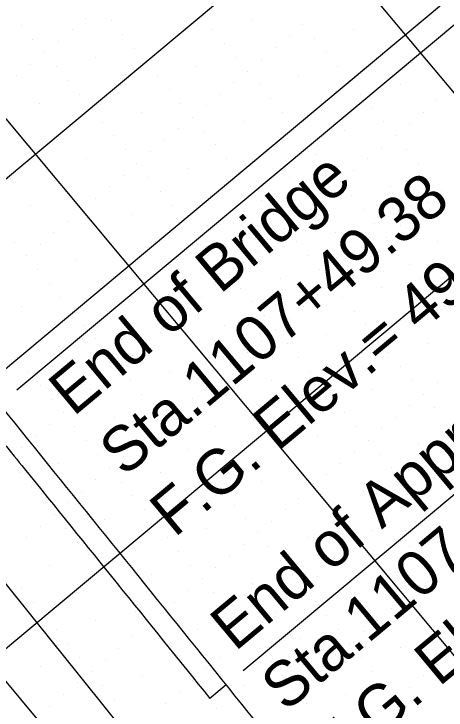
# Model space of a CAD drawing. Extents: x 2042995 to 2043795, y 305365 to 306249.
# Drawn here: x 2043429.34 to 2043453.3, y 305656.83 to 305695.45 of the extents above; entities that cross this region are included whole.
import ezdxf

# ---------------------------------------------------------------- set-up
doc = ezdxf.new("R2010")
doc.units = 0
for name, color, linetype in [('BR_AUTO DIMENSION', 7, 'Continuous'), ('BR_CENTER LINES', 7, 'Continuous'), ('BR_CONCRETE', 7, 'Continuous'), ('BR_EXIST_GROUND_CL', 7, 'Continuous'), ('BR_GRID DOTS', 7, 'Continuous'), ('BR_GRID LINES', 7, 'Continuous'), ('BR_TEXT', 7, 'Continuous')]:
    doc.layers.add(name, color=color, linetype=linetype)

msp = doc.modelspace()

# ---------------------------------------------------------------- linework, layer by layer
at = {"layer": 'BR_AUTO DIMENSION'}
for p, q in [((2043429.492, 305674.593), (2043478.568, 305715.581)), ((2043442.058, 305659.03), (2043491.389, 305700.231))]:
    msp.add_line(p, q, dxfattribs=at)
at = {"layer": 'BR_CENTER LINES'}
msp.add_line((2043453.278, 305696.145), (2043389.013, 305642.47), dxfattribs=at)
at = {"layer": 'BR_CONCRETE'}
msp.add_line((2043441.099, 305658.229), (2043440.203, 305657.481), dxfattribs=at)
for points in [[(2043139.109, 306017.548), (2043148.199, 306007.16), (2043160.233, 305993.368), (2043172.245, 305979.557), (2043184.234, 305965.727), (2043196.201, 305951.879), (2043208.145, 305938.012), (2043220.067, 305924.126), (2043231.966, 305910.221), (2043243.843, 305896.297), (2043255.698, 305882.355), (2043267.529, 305868.394), (2043279.339, 305854.414), (2043291.126, 305840.415), (2043302.89, 305826.398), (2043314.632, 305812.361), (2043326.352, 305798.306), (2043338.049, 305784.233), (2043349.724, 305770.14), (2043361.376, 305756.029), (2043373.005, 305741.899), (2043384.613, 305727.75), (2043396.197, 305713.582), (2043407.76, 305699.396), (2043419.299, 305685.191), (2043430.817, 305670.967), (2043442.311, 305656.724), (2043453.784, 305642.463), (2043465.234, 305628.182), (2043476.661, 305613.883), (2043488.066, 305599.566), (2043499.448, 305585.229), (2043510.808, 305570.874), (2043522.146, 305556.5), (2043533.461, 305542.107), (2043544.753, 305527.695), (2043547.219, 305524.543)], [(2043427.637, 305673.044), (2043429.921, 305670.219), (2043440.203, 305657.481)]]:
    msp.add_spline(points, degree=3, dxfattribs=at)
at = {"layer": 'BR_EXIST_GROUND_CL'}
msp.add_lwpolyline([(2043338.156, 305736.064), (2043343.356, 305729.655), (2043359.035, 305710.311), (2043370.6, 305716.249), (2043373.991, 305717.972), (2043376.489, 305716.564), (2043384.158, 305712.004), (2043388.691, 305713.145), (2043388.719, 305713.157), (2043388.724, 305713.15), (2043388.86, 305712.984), (2043404.564, 305693.828), (2043404.746, 305693.605), (2043415.952, 305679.935), (2043416.228, 305679.59), (2043431.602, 305660.44), (2043431.917, 305660.046), (2043447.252, 305640.944), (2043447.607, 305640.502), (2043462.901, 305621.449), (2043463.289, 305620.965), (2043478.169, 305602.429), (2043493.131, 305583.244)], dxfattribs=at)
at = {"layer": 'BR_GRID DOTS'}
for p, q in [((2043433.332, 305695.217), (2043433.332, 305695.217)), ((2043442.55, 305695.099), (2043442.55, 305695.099)), ((2043429.747, 305694.829), (2043429.747, 305694.829)), ((2043434.74, 305695.09), (2043434.74, 305695.09)), ((2043445.367, 305694.846), (2043445.367, 305694.846)), ((2043451.769, 305694.981), (2043451.769, 305694.981)), ((2043432.564, 305694.576), (2043432.564, 305694.576)), ((2043435.381, 305694.323), (2043435.381, 305694.323)), ((2043440.374, 305694.584), (2043440.374, 305694.584)), ((2043448.185, 305694.593), (2043448.185, 305694.593)), ((2043451.002, 305694.34), (2043451.002, 305694.34)), ((2043430.388, 305694.061), (2043430.388, 305694.061)), ((2043431.797, 305693.935), (2043431.797, 305693.935)), ((2043444.6, 305694.205), (2043444.6, 305694.205)), ((2043446.009, 305694.078), (2043446.009, 305694.078)), ((2043436.022, 305693.555), (2043436.022, 305693.555)), ((2043441.015, 305693.817), (2043441.015, 305693.817)), ((2043443.832, 305693.564), (2043443.832, 305693.564)), ((2043450.234, 305693.699), (2043450.234, 305693.699)), ((2043431.029, 305693.294), (2043431.029, 305693.294)), ((2043446.65, 305693.311), (2043446.65, 305693.311)), ((2043433.846, 305693.041), (2043433.846, 305693.041)), ((2043441.656, 305693.049), (2043441.656, 305693.049)), ((2043443.065, 305692.923), (2043443.065, 305692.923)), ((2043449.467, 305693.058), (2043449.467, 305693.058)), ((2043430.262, 305692.653), (2043430.262, 305692.653)), ((2043431.67, 305692.526), (2043431.67, 305692.526)), ((2043439.48, 305692.535), (2043439.48, 305692.535)), ((2043447.291, 305692.543), (2043447.291, 305692.543)), ((2043448.699, 305692.417), (2043448.699, 305692.417)), ((2043429.494, 305692.012), (2043429.494, 305692.012)), ((2043437.304, 305692.02), (2043437.304, 305692.02)), ((2043442.297, 305692.282), (2043442.297, 305692.282)), ((2043445.115, 305692.029), (2043445.115, 305692.029)), ((2043432.311, 305691.759), (2043432.311, 305691.759)), ((2043441.53, 305691.641), (2043441.53, 305691.641)), ((2043447.932, 305691.776), (2043447.932, 305691.776)), ((2043437.945, 305691.253), (2043437.945, 305691.253)), ((2043442.938, 305691.514), (2043442.938, 305691.514)), ((2043450.749, 305691.523), (2043450.749, 305691.523)), ((2043432.952, 305690.991), (2043432.952, 305690.991)), ((2043440.762, 305691), (2043440.762, 305691)), ((2043447.164, 305691.135), (2043447.164, 305691.135)), ((2043448.573, 305691.008), (2043448.573, 305691.008)), ((2043430.776, 305690.476), (2043430.776, 305690.476)), ((2043438.586, 305690.485), (2043438.586, 305690.485)), ((2043443.579, 305690.747), (2043443.579, 305690.747)), ((2043446.397, 305690.494), (2043446.397, 305690.494)), ((2043452.798, 305690.629), (2043452.798, 305690.629)), ((2043439.995, 305690.359), (2043439.995, 305690.359)), ((2043449.214, 305690.241), (2043449.214, 305690.241)), ((2043436.41, 305689.971), (2043436.41, 305689.971)), ((2043439.227, 305689.718), (2043439.227, 305689.718)), ((2043444.22, 305689.979), (2043444.22, 305689.979)), ((2043445.629, 305689.853), (2043445.629, 305689.853)), ((2043452.031, 305689.988), (2043452.031, 305689.988)), ((2043434.234, 305689.456), (2043434.234, 305689.456)), ((2043442.044, 305689.465), (2043442.044, 305689.465)), ((2043449.855, 305689.473), (2043449.855, 305689.473)), ((2043451.263, 305689.347), (2043451.263, 305689.347)), ((2043438.46, 305689.077), (2043438.46, 305689.077)), ((2043439.868, 305688.95), (2043439.868, 305688.95)), ((2043444.862, 305689.212), (2043444.862, 305689.212)), ((2043447.679, 305688.959), (2043447.679, 305688.959)), ((2043434.875, 305688.688), (2043434.875, 305688.688)), ((2043444.094, 305688.571), (2043444.094, 305688.571)), ((2043450.496, 305688.706), (2043450.496, 305688.706)), ((2043437.692, 305688.435), (2043437.692, 305688.435)), ((2043440.509, 305688.183), (2043440.509, 305688.183)), ((2043445.503, 305688.444), (2043445.503, 305688.444)), ((2043435.516, 305687.921), (2043435.516, 305687.921)), ((2043436.925, 305687.794), (2043436.925, 305687.794)), ((2043443.326, 305687.93), (2043443.326, 305687.93)), ((2043449.728, 305688.065), (2043449.728, 305688.065)), ((2043451.137, 305687.938), (2043451.137, 305687.938)), ((2043433.34, 305687.406), (2043433.34, 305687.406)), ((2043441.15, 305687.415), (2043441.15, 305687.415)), ((2043446.144, 305687.677), (2043446.144, 305687.677)), ((2043448.961, 305687.424), (2043448.961, 305687.424)), ((2043436.157, 305687.153), (2043436.157, 305687.153)), ((2043442.559, 305687.288), (2043442.559, 305687.288)), ((2043451.778, 305687.171), (2043451.778, 305687.171)), ((2043438.974, 305686.9), (2043438.974, 305686.9)), ((2043441.791, 305686.647), (2043441.791, 305686.647)), ((2043446.785, 305686.909), (2043446.785, 305686.909)), ((2043448.193, 305686.783), (2043448.193, 305686.783)), ((2043435.39, 305686.512), (2043435.39, 305686.512)), ((2043436.798, 305686.386), (2043436.798, 305686.386)), ((2043444.609, 305686.394), (2043444.609, 305686.394)), ((2043452.419, 305686.403), (2043452.419, 305686.403)), ((2043434.622, 305685.871), (2043434.622, 305685.871)), ((2043441.024, 305686.006), (2043441.024, 305686.006)), ((2043442.432, 305685.88), (2043442.432, 305685.88)), ((2043447.426, 305686.141), (2043447.426, 305686.141)), ((2043450.243, 305685.889), (2043450.243, 305685.889)), ((2043437.439, 305685.618), (2043437.439, 305685.618)), ((2043446.658, 305685.5), (2043446.658, 305685.5)), ((2043453.06, 305685.636), (2043453.06, 305685.636)), ((2043433.855, 305685.23), (2043433.855, 305685.23)), ((2043440.256, 305685.365), (2043440.256, 305685.365)), ((2043443.073, 305685.112), (2043443.073, 305685.112)), ((2043448.067, 305685.374), (2043448.067, 305685.374)), ((2043430.27, 305684.842), (2043430.27, 305684.842)), ((2043438.08, 305684.851), (2043438.08, 305684.851)), ((2043439.489, 305684.724), (2043439.489, 305684.724)), ((2043445.891, 305684.859), (2043445.891, 305684.859)), ((2043452.292, 305684.994), (2043452.292, 305684.994)), ((2043433.087, 305684.589), (2043433.087, 305684.589)), ((2043435.904, 305684.336), (2043435.904, 305684.336)), ((2043443.715, 305684.345), (2043443.715, 305684.345)), ((2043448.708, 305684.606), (2043448.708, 305684.606)), ((2043451.525, 305684.353), (2043451.525, 305684.353)), ((2043432.32, 305683.948), (2043432.32, 305683.948)), ((2043438.721, 305684.083), (2043438.721, 305684.083)), ((2043445.123, 305684.218), (2043445.123, 305684.218)), ((2043441.538, 305683.83), (2043441.538, 305683.83)), ((2043444.356, 305683.577), (2043444.356, 305683.577)), ((2043449.349, 305683.839), (2043449.349, 305683.839)), ((2043450.757, 305683.712), (2043450.757, 305683.712)), ((2043431.552, 305683.307), (2043431.552, 305683.307)), ((2043437.954, 305683.442), (2043437.954, 305683.442)), ((2043439.362, 305683.316), (2043439.362, 305683.316)), ((2043447.173, 305683.324), (2043447.173, 305683.324)), ((2043429.376, 305682.793), (2043429.376, 305682.793)), ((2043437.186, 305682.801), (2043437.186, 305682.801)), ((2043443.588, 305682.936), (2043443.588, 305682.936)), ((2043444.997, 305682.81), (2043444.997, 305682.81)), ((2043449.99, 305683.071), (2043449.99, 305683.071)), ((2043452.807, 305682.818), (2043452.807, 305682.818)), ((2043430.785, 305682.666), (2043430.785, 305682.666)), ((2043440.003, 305682.548), (2043440.003, 305682.548)), ((2043449.222, 305682.43), (2043449.222, 305682.43)), ((2043430.017, 305682.025), (2043430.017, 305682.025)), ((2043436.419, 305682.16), (2043436.419, 305682.16)), ((2043442.821, 305682.295), (2043442.821, 305682.295)), ((2043445.638, 305682.042), (2043445.638, 305682.042)), ((2043450.631, 305682.304), (2043450.631, 305682.304)), ((2043432.834, 305681.772), (2043432.834, 305681.772)), ((2043440.644, 305681.781), (2043440.644, 305681.781)), ((2043442.053, 305681.654), (2043442.053, 305681.654)), ((2043448.455, 305681.789), (2043448.455, 305681.789)), ((2043430.658, 305681.258), (2043430.658, 305681.258)), ((2043435.651, 305681.519), (2043435.651, 305681.519)), ((2043438.468, 305681.266), (2043438.468, 305681.266)), ((2043446.279, 305681.275), (2043446.279, 305681.275)), ((2043451.272, 305681.536), (2043451.272, 305681.536)), ((2043434.884, 305680.878), (2043434.884, 305680.878)), ((2043441.285, 305681.013), (2043441.285, 305681.013)), ((2043447.687, 305681.148), (2043447.687, 305681.148)), ((2043431.299, 305680.49), (2043431.299, 305680.49)), ((2043444.103, 305680.76), (2043444.103, 305680.76)), ((2043446.92, 305680.507), (2043446.92, 305680.507)), ((2043451.913, 305680.769), (2043451.913, 305680.769)), ((2043434.116, 305680.237), (2043434.116, 305680.237)), ((2043440.518, 305680.372), (2043440.518, 305680.372)), ((2043441.926, 305680.246), (2043441.926, 305680.246)), ((2043449.737, 305680.254), (2043449.737, 305680.254)), ((2043431.94, 305679.723), (2043431.94, 305679.723)), ((2043439.75, 305679.731), (2043439.75, 305679.731)), ((2043446.152, 305679.866), (2043446.152, 305679.866)), ((2043447.561, 305679.74), (2043447.561, 305679.74)), ((2043433.349, 305679.596), (2043433.349, 305679.596)), ((2043442.568, 305679.478), (2043442.568, 305679.478)), ((2043429.764, 305679.208), (2043429.764, 305679.208)), ((2043432.581, 305678.955), (2043432.581, 305678.955)), ((2043438.983, 305679.09), (2043438.983, 305679.09)), ((2043445.385, 305679.225), (2043445.385, 305679.225)), ((2043448.202, 305678.972), (2043448.202, 305678.972)), ((2043453.195, 305679.234), (2043453.195, 305679.234)), ((2043435.398, 305678.702), (2043435.398, 305678.702)), ((2043443.209, 305678.711), (2043443.209, 305678.711)), ((2043444.617, 305678.584), (2043444.617, 305678.584)), ((2043431.814, 305678.314), (2043431.814, 305678.314)), ((2043433.222, 305678.188), (2043433.222, 305678.188)), ((2043438.215, 305678.449), (2043438.215, 305678.449)), ((2043441.032, 305678.196), (2043441.032, 305678.196)), ((2043448.843, 305678.205), (2043448.843, 305678.205)), ((2043437.448, 305677.808), (2043437.448, 305677.808)), ((2043443.85, 305677.943), (2043443.85, 305677.943)), ((2043431.046, 305677.673), (2043431.046, 305677.673)), ((2043433.863, 305677.42), (2043433.863, 305677.42)), ((2043446.667, 305677.69), (2043446.667, 305677.69)), ((2043430.279, 305677.032), (2043430.279, 305677.032)), ((2043436.68, 305677.167), (2043436.68, 305677.167)), ((2043443.082, 305677.302), (2043443.082, 305677.302)), ((2043444.491, 305677.176), (2043444.491, 305677.176)), ((2043452.301, 305677.184), (2043452.301, 305677.184)), ((2043434.504, 305676.653), (2043434.504, 305676.653)), ((2043442.315, 305676.661), (2043442.315, 305676.661)), ((2043450.125, 305676.67), (2043450.125, 305676.67)), ((2043429.511, 305676.391), (2043429.511, 305676.391)), ((2043435.913, 305676.526), (2043435.913, 305676.526)), ((2043445.132, 305676.408), (2043445.132, 305676.408)), ((2043432.328, 305676.138), (2043432.328, 305676.138)), ((2043435.145, 305675.885), (2043435.145, 305675.885)), ((2043441.547, 305676.02), (2043441.547, 305676.02)), ((2043450.766, 305675.902), (2043450.766, 305675.902)), ((2043430.152, 305675.624), (2043430.152, 305675.624)), ((2043437.962, 305675.632), (2043437.962, 305675.632)), ((2043445.773, 305675.641), (2043445.773, 305675.641)), ((2043434.378, 305675.244), (2043434.378, 305675.244)), ((2043435.786, 305675.118), (2043435.786, 305675.118)), ((2043440.779, 305675.379), (2043440.779, 305675.379)), ((2043443.597, 305675.126), (2043443.597, 305675.126)), ((2043451.407, 305675.135), (2043451.407, 305675.135)), ((2043430.793, 305674.856), (2043430.793, 305674.856)), ((2043440.012, 305674.738), (2043440.012, 305674.738)), ((2043452.815, 305675.008), (2043452.815, 305675.008)), ((2043433.61, 305674.603), (2043433.61, 305674.603)), ((2043436.427, 305674.35), (2043436.427, 305674.35)), ((2043449.231, 305674.62), (2043449.231, 305674.62)), ((2043452.048, 305674.367), (2043452.048, 305674.367)), ((2043431.434, 305674.088), (2043431.434, 305674.088)), ((2043432.843, 305673.962), (2043432.843, 305673.962)), ((2043439.244, 305674.097), (2043439.244, 305674.097)), ((2043447.055, 305674.106), (2043447.055, 305674.106)), ((2043437.068, 305673.583), (2043437.068, 305673.583)), ((2043451.28, 305673.726), (2043451.28, 305673.726)), ((2043452.689, 305673.6), (2043452.689, 305673.6)), ((2043432.075, 305673.321), (2043432.075, 305673.321)), ((2043438.477, 305673.456), (2043438.477, 305673.456)), ((2043447.696, 305673.338), (2043447.696, 305673.338)), ((2043450.513, 305673.085), (2043450.513, 305673.085)), ((2043434.892, 305673.068), (2043434.892, 305673.068)), ((2043437.709, 305672.815), (2043437.709, 305672.815)), ((2043431.308, 305672.68), (2043431.308, 305672.68)), ((2043432.716, 305672.553), (2043432.716, 305672.553)), ((2043440.527, 305672.562), (2043440.527, 305672.562)), ((2043448.337, 305672.571), (2043448.337, 305672.571)), ((2043449.745, 305672.444), (2043449.745, 305672.444)), ((2043430.54, 305672.039), (2043430.54, 305672.039)), ((2043436.942, 305672.174), (2043436.942, 305672.174)), ((2043438.35, 305672.047), (2043438.35, 305672.047)), ((2043446.161, 305672.056), (2043446.161, 305672.056)), ((2043433.357, 305671.786), (2043433.357, 305671.786)), ((2043448.978, 305671.803), (2043448.978, 305671.803)), ((2043451.795, 305671.55), (2043451.795, 305671.55)), ((2043429.773, 305671.398), (2043429.773, 305671.398)), ((2043436.174, 305671.533), (2043436.174, 305671.533)), ((2043438.991, 305671.28), (2043438.991, 305671.28)), ((2043448.21, 305671.162), (2043448.21, 305671.162)), ((2043433.998, 305671.018), (2043433.998, 305671.018)), ((2043435.407, 305670.892), (2043435.407, 305670.892)), ((2043449.619, 305671.036), (2043449.619, 305671.036)), ((2043431.822, 305670.504), (2043431.822, 305670.504)), ((2043439.632, 305670.512), (2043439.632, 305670.512)), ((2043447.443, 305670.521), (2043447.443, 305670.521)), ((2043429.646, 305669.989), (2043429.646, 305669.989)), ((2043434.639, 305670.251), (2043434.639, 305670.251)), ((2043437.456, 305669.998), (2043437.456, 305669.998)), ((2043450.26, 305670.268), (2043450.26, 305670.268)), ((2043453.077, 305670.015), (2043453.077, 305670.015)), ((2043433.872, 305669.61), (2043433.872, 305669.61)), ((2043446.675, 305669.88), (2043446.675, 305669.88)), ((2043430.287, 305669.222), (2043430.287, 305669.222)), ((2043435.28, 305669.483), (2043435.28, 305669.483)), ((2043443.091, 305669.492), (2043443.091, 305669.492)), ((2043445.908, 305669.239), (2043445.908, 305669.239)), ((2043450.901, 305669.5), (2043450.901, 305669.5)), ((2043452.309, 305669.374), (2043452.309, 305669.374)), ((2043433.104, 305668.969), (2043433.104, 305668.969)), ((2043440.915, 305668.977), (2043440.915, 305668.977)), ((2043448.725, 305668.986), (2043448.725, 305668.986)), ((2043430.928, 305668.454), (2043430.928, 305668.454)), ((2043435.921, 305668.716), (2043435.921, 305668.716)), ((2043445.14, 305668.598), (2043445.14, 305668.598)), ((2043451.542, 305668.733), (2043451.542, 305668.733)), ((2043432.337, 305668.328), (2043432.337, 305668.328)), ((2043441.556, 305668.21), (2043441.556, 305668.21)), ((2043450.774, 305668.092), (2043450.774, 305668.092)), ((2043431.569, 305667.687), (2043431.569, 305667.687)), ((2043436.562, 305667.948), (2043436.562, 305667.948)), ((2043444.373, 305667.957), (2043444.373, 305667.957)), ((2043452.183, 305667.965), (2043452.183, 305667.965)), ((2043434.386, 305667.434), (2043434.386, 305667.434)), ((2043442.197, 305667.442), (2043442.197, 305667.442)), ((2043443.605, 305667.316), (2043443.605, 305667.316)), ((2043450.007, 305667.451), (2043450.007, 305667.451)), ((2043430.802, 305667.046), (2043430.802, 305667.046)), ((2043432.21, 305666.919), (2043432.21, 305666.919)), ((2043440.021, 305666.928), (2043440.021, 305666.928)), ((2043452.824, 305667.198), (2043452.824, 305667.198)), ((2043442.838, 305666.675), (2043442.838, 305666.675)), ((2043449.239, 305666.81), (2043449.239, 305666.81)), ((2043430.034, 305666.405), (2043430.034, 305666.405)), ((2043432.851, 305666.152), (2043432.851, 305666.152)), ((2043437.844, 305666.413), (2043437.844, 305666.413)), ((2043445.655, 305666.422), (2043445.655, 305666.422)), ((2043448.472, 305666.169), (2043448.472, 305666.169)), ((2043442.07, 305666.034), (2043442.07, 305666.034)), ((2043443.479, 305665.907), (2043443.479, 305665.907)), ((2043451.289, 305665.916), (2043451.289, 305665.916)), ((2043433.492, 305665.384), (2043433.492, 305665.384)), ((2043438.485, 305665.646), (2043438.485, 305665.646)), ((2043441.303, 305665.393), (2043441.303, 305665.393)), ((2043447.704, 305665.528), (2043447.704, 305665.528)), ((2043444.12, 305665.14), (2043444.12, 305665.14)), ((2043431.316, 305664.87), (2043431.316, 305664.87)), ((2043439.127, 305664.878), (2043439.127, 305664.878)), ((2043440.535, 305664.752), (2043440.535, 305664.752)), ((2043446.937, 305664.887), (2043446.937, 305664.887)), ((2043436.95, 305664.364), (2043436.95, 305664.364)), ((2043444.761, 305664.372), (2043444.761, 305664.372)), ((2043446.169, 305664.246), (2043446.169, 305664.246)), ((2043452.571, 305664.381), (2043452.571, 305664.381)), ((2043434.774, 305663.849), (2043434.774, 305663.849)), ((2043439.768, 305664.111), (2043439.768, 305664.111)), ((2043442.585, 305663.858), (2043442.585, 305663.858)), ((2043429.781, 305663.588), (2043429.781, 305663.588)), ((2043439, 305663.47), (2043439, 305663.47)), ((2043445.402, 305663.605), (2043445.402, 305663.605)), ((2043451.803, 305663.74), (2043451.803, 305663.74)), ((2043435.415, 305663.082), (2043435.415, 305663.082)), ((2043440.409, 305663.343), (2043440.409, 305663.343)), ((2043448.219, 305663.352), (2043448.219, 305663.352)), ((2043451.036, 305663.099), (2043451.036, 305663.099)), ((2043430.422, 305662.82), (2043430.422, 305662.82)), ((2043438.233, 305662.829), (2043438.233, 305662.829)), ((2043444.634, 305662.964), (2043444.634, 305662.964)), ((2043446.043, 305662.837), (2043446.043, 305662.837)), ((2043436.056, 305662.314), (2043436.056, 305662.314)), ((2043441.05, 305662.576), (2043441.05, 305662.576)), ((2043443.867, 305662.323), (2043443.867, 305662.323)), ((2043450.268, 305662.458), (2043450.268, 305662.458)), ((2043437.465, 305662.188), (2043437.465, 305662.188)), ((2043446.684, 305662.07), (2043446.684, 305662.07)), ((2043433.88, 305661.8), (2043433.88, 305661.8)), ((2043436.697, 305661.547), (2043436.697, 305661.547)), ((2043441.691, 305661.808), (2043441.691, 305661.808)), ((2043443.099, 305661.682), (2043443.099, 305661.682)), ((2043449.501, 305661.817), (2043449.501, 305661.817)), ((2043431.704, 305661.285), (2043431.704, 305661.285)), ((2043439.515, 305661.294), (2043439.515, 305661.294)), ((2043447.325, 305661.302), (2043447.325, 305661.302)), ((2043448.733, 305661.176), (2043448.733, 305661.176)), ((2043435.93, 305660.906), (2043435.93, 305660.906)), ((2043437.338, 305660.779), (2043437.338, 305660.779)), ((2043442.332, 305661.041), (2043442.332, 305661.041)), ((2043445.149, 305660.788), (2043445.149, 305660.788)), ((2043432.345, 305660.518), (2043432.345, 305660.518)), ((2043441.564, 305660.4), (2043441.564, 305660.4)), ((2043447.966, 305660.535), (2043447.966, 305660.535)), ((2043435.162, 305660.265), (2043435.162, 305660.265)), ((2043437.98, 305660.012), (2043437.98, 305660.012)), ((2043442.973, 305660.273), (2043442.973, 305660.273)), ((2043450.783, 305660.282), (2043450.783, 305660.282)), ((2043432.986, 305659.75), (2043432.986, 305659.75)), ((2043434.395, 305659.624), (2043434.395, 305659.624)), ((2043440.797, 305659.759), (2043440.797, 305659.759)), ((2043447.198, 305659.894), (2043447.198, 305659.894)), ((2043448.607, 305659.767), (2043448.607, 305659.767)), ((2043430.81, 305659.236), (2043430.81, 305659.236)), ((2043438.621, 305659.244), (2043438.621, 305659.244)), ((2043443.614, 305659.506), (2043443.614, 305659.506)), ((2043446.431, 305659.253), (2043446.431, 305659.253)), ((2043452.832, 305659.388), (2043452.832, 305659.388)), ((2043433.627, 305658.983), (2043433.627, 305658.983)), ((2043440.029, 305659.118), (2043440.029, 305659.118)), ((2043449.248, 305659), (2043449.248, 305659)), ((2043436.444, 305658.73), (2043436.444, 305658.73)), ((2043439.262, 305658.477), (2043439.262, 305658.477)), ((2043444.255, 305658.738), (2043444.255, 305658.738)), ((2043445.663, 305658.612), (2043445.663, 305658.612)), ((2043452.065, 305658.747), (2043452.065, 305658.747)), ((2043432.86, 305658.342), (2043432.86, 305658.342)), ((2043434.268, 305658.215), (2043434.268, 305658.215)), ((2043442.079, 305658.224), (2043442.079, 305658.224)), ((2043449.889, 305658.232), (2043449.889, 305658.232)), ((2043451.297, 305658.106), (2043451.297, 305658.106)), ((2043432.092, 305657.7), (2043432.092, 305657.7)), ((2043438.494, 305657.836), (2043438.494, 305657.836)), ((2043439.903, 305657.709), (2043439.903, 305657.709)), ((2043444.896, 305657.971), (2043444.896, 305657.971)), ((2043447.713, 305657.718), (2043447.713, 305657.718)), ((2043434.909, 305657.448), (2043434.909, 305657.448)), ((2043444.128, 305657.33), (2043444.128, 305657.33)), ((2043450.53, 305657.465), (2043450.53, 305657.465)), ((2043431.325, 305657.059), (2043431.325, 305657.059)), ((2043437.727, 305657.195), (2043437.727, 305657.195)), ((2043440.544, 305656.942), (2043440.544, 305656.942)), ((2043445.537, 305657.203), (2043445.537, 305657.203))]:
    msp.add_line(p, q, dxfattribs=at)
at = {"layer": 'BR_GRID LINES'}
for p, q in [((2043153.138, 306050.98), (2043584.762, 305534.185)), ((2043137.788, 306038.16), (2043569.411, 305521.364)), ((2043122.438, 306025.339), (2043554.061, 305508.544)), ((2043476.574, 305726.121), (2043323.07, 305597.916)), ((2043489.395, 305710.771), (2043370.429, 305611.412))]:
    msp.add_line(p, q, dxfattribs=at)

# ---------------------------------------------------------------- texts
at = {"layer": 'BR_TEXT'}
for s, p in [('End of Bridge', (2043432.636, 305673.084)), ('Sta.1107+49.38', (2043435.441, 305669.726)), ('F.G. Elev.= 49.582', (2043438.245, 305666.368)), ('End of Approach Slab', (2043441.603, 305660.047)), ('Sta.1107+69.38', (2043444.408, 305656.689)), ('F.G. Elev.= 49.251', (2043447.212, 305653.331))]:
    msp.add_text(s, height=2.5, rotation=39.8684, dxfattribs=at).set_placement(p)

doc.saveas('drawing.dxf')
